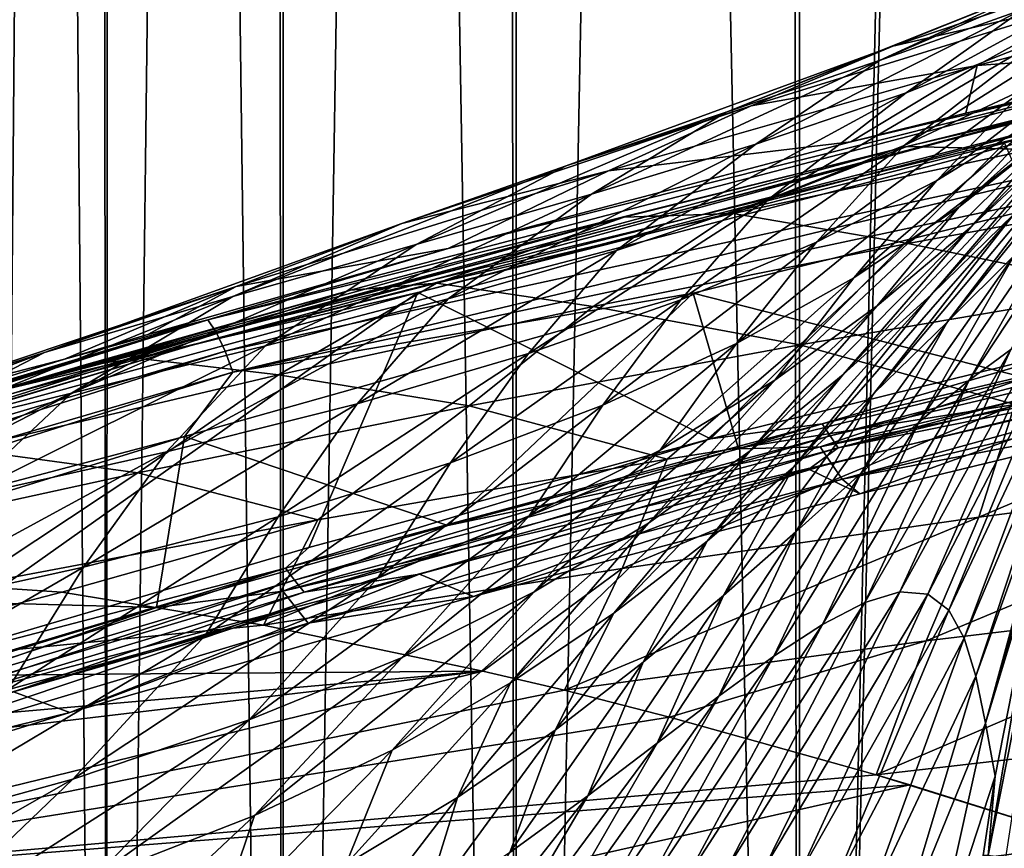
# Model space of a CAD drawing. Header units: metres. Extents: x -106 to 264, y -111 to 81.
# Tile 409 of 549: x 183.39 to 187.17, y 38.13 to 41.31. Entities that reach past the tile are written whole.
import ezdxf

# ---------------------------------------------------------------- set-up
doc = ezdxf.new("R2010")
doc.units = ezdxf.units.M
doc.layers.add('solid_20422013', color=7, linetype='CONTINUOUS')

msp = doc.modelspace()

# ---------------------------------------------------------------- linework, layer by layer
at = {"layer": 'solid_20422013'}
for points in [[(183.24614, 80.599998, -2.878128), (183.693512, 80.599998, -4.802981), (183.259567, 28.6, -2.955278)], [(183.266357, 80.599998, 2.992233), (183.259476, 28.6, 2.95477), (183.719681, 28.6, 4.890322)], [(183.693512, 80.599998, -4.802981), (183.719833, 28.6, -4.890793), (183.259567, 28.6, -2.955278)], [(183.728073, 80.599998, 4.917704), (183.266357, 80.599998, 2.992233), (183.719681, 28.6, 4.890322)], [(183.693512, 80.599998, -4.802981), (184.356003, 80.599998, -6.651483), (183.719833, 28.6, -4.890793)], [(183.728073, 80.599998, 4.917704), (183.719681, 28.6, 4.890322), (184.396591, 28.6, 6.74657)], [(184.356003, 80.599998, -6.651483), (184.396774, 28.6, -6.74699), (183.719833, 28.6, -4.890793)], [(184.403824, 80.599998, 6.762979), (183.728073, 80.599998, 4.917704), (184.396591, 28.6, 6.74657)], [(184.356003, 80.599998, -6.651483), (185.235855, 80.599998, -8.424852), (184.396774, 28.6, -6.74699)], [(184.403824, 80.599998, 6.762979), (184.396591, 28.6, 6.74657), (185.292847, 28.6, 8.523974)], [(185.235855, 80.599998, -8.424852), (185.293045, 28.6, -8.524329), (184.396774, 28.6, -6.74699)], [(185.296204, 80.599998, 8.528988), (184.403824, 80.599998, 6.762979), (185.292847, 28.6, 8.523974)], [(185.235855, 80.599998, -8.424852), (186.306625, 80.599998, -10.073905), (185.293045, 28.6, -8.524329)], [(185.296204, 80.599998, 8.528988), (185.292847, 28.6, 8.523974), (186.382919, 28.6, 10.176676)], [(186.306625, 80.599998, -10.073905), (186.383133, 28.6, -10.176958), (185.293045, 28.6, -8.524329)], [(186.374359, 80.599998, 10.165876), (185.296204, 80.599998, 8.528988), (186.382919, 28.6, 10.176676)], [(186.306625, 80.599998, -10.073905), (187.568237, 80.599998, -11.595023), (186.383133, 28.6, -10.176958)], [(187.637299, 80.599998, 11.668878), (186.374359, 80.599998, 10.165876), (186.382919, 28.6, 10.176676)], [(187.637299, 80.599998, 11.668878), (186.382919, 28.6, 10.176676), (187.667664, 28.6, 11.699088)], [(187.568237, 80.599998, -11.595023), (187.667862, 28.6, -11.699291), (186.383133, 28.6, -10.176958)], [(186.688385, 41.155586, 139.245453), (187.271988, 41.424587, 140.960541), (187.783783, 41.630581, 138.848557)], [(187.241928, 41.352764, 137.084747), (186.688385, 41.155586, 139.245453), (187.783783, 41.630581, 138.848557)], [(186.739822, 41.210068, 143.046082), (187.528854, 41.394653, 144.839432), (187.99292, 41.632519, 142.718491)], [(187.271988, 41.424587, 140.960541), (186.739822, 41.210068, 143.046082), (187.99292, 41.632519, 142.718491)], [(186.791107, 41.03064, 135.31311), (187.241928, 41.352764, 137.084747), (187.750977, 41.554558, 134.818985)], [(187.312164, 41.238285, 132.903168), (186.791107, 41.03064, 135.31311), (187.750977, 41.554558, 134.818985)], [(187.063477, 41.135704, 146.99942), (188.120346, 41.212143, 149.004395), (188.466904, 41.498646, 146.771194)], [(187.528854, 41.394653, 144.839432), (187.063477, 41.135704, 146.99942), (188.466904, 41.498646, 146.771194)], [(186.783783, 40.828011, 131.683701), (187.312164, 41.238285, 132.903168), (187.781952, 41.458618, 130.314117)], [(187.252502, 41.049316, 129.029984), (186.783783, 40.828011, 131.683701), (187.781952, 41.458618, 130.314117)], [(186.099533, 40.956818, 141.337173), (186.739822, 41.210068, 143.046082), (187.271988, 41.424587, 140.960541)], [(186.688385, 41.155586, 139.245453), (186.099533, 40.956818, 141.337173), (187.271988, 41.424587, 140.960541)], [(186.195374, 40.980953, 145.139389), (187.063477, 41.135704, 146.99942), (187.528854, 41.394653, 144.839432)], [(186.739822, 41.210068, 143.046082), (186.195374, 40.980953, 145.139389), (187.528854, 41.394653, 144.839432)], [(186.213257, 40.833218, 137.573944), (186.688385, 41.155586, 139.245453), (187.241928, 41.352764, 137.084747)], [(186.791107, 41.03064, 135.31311), (186.213257, 40.833218, 137.573944), (187.241928, 41.352764, 137.084747)], [(186.909042, 40.693764, 126.735641), (187.252502, 41.049316, 129.029984), (187.673492, 41.286369, 126.153374)], [(187.32135, 40.947609, 123.57515), (186.909042, 40.693764, 126.735641), (187.673492, 41.286369, 126.153374)], [(186.261154, 40.620663, 134.140839), (186.791107, 41.03064, 135.31311), (187.312164, 41.238285, 132.903168)], [(186.783783, 40.828011, 131.683701), (186.261154, 40.620663, 134.140839), (187.312164, 41.238285, 132.903168)], [(185.485001, 40.750137, 143.396164), (186.195374, 40.980953, 145.139389), (186.739822, 41.210068, 143.046082)], [(186.099533, 40.956818, 141.337173), (185.485001, 40.750137, 143.396164), (186.739822, 41.210068, 143.046082)], [(186.99292, 40.591377, 120.825279), (187.32135, 40.947609, 123.57515), (187.695435, 41.220757, 120.158455)], [(187.360611, 40.882057, 117.103645), (186.99292, 40.591377, 120.825279), (187.695435, 41.220757, 120.158455)], [(187.063477, 41.135704, 146.99942), (187.020157, 40.952919, 149.151855), (188.120346, 41.212143, 149.004395)], [(187.980347, 41.172939, 149.057983), (188.120346, 41.212143, 149.004395), (187.020157, 40.952919, 149.151855)], [(187.042068, 40.516846, 113.930031), (187.360611, 40.882057, 117.103645), (187.70842, 41.194675, 113.134346)], [(187.389252, 40.841068, 109.668839), (187.042068, 40.516846, 113.930031), (187.70842, 41.194675, 113.134346)], [(184.108337, 40.159592, 149.655197), (187.980347, 41.172939, 149.057983), (185.03186, 40.433193, 149.443085)], [(188.00528, 41.124481, 149.165329), (187.980347, 41.172939, 149.057983), (184.108337, 40.159592, 149.655197)], [(187.980347, 41.172939, 149.057983), (186.578583, 40.843082, 149.213669), (185.03186, 40.433193, 149.443085)], [(185.582123, 40.641365, 139.720016), (186.099533, 40.956818, 141.337173), (186.688385, 41.155586, 139.245453)], [(186.213257, 40.833218, 137.573944), (185.582123, 40.641365, 139.720016), (186.688385, 41.155586, 139.245453)], [(187.980347, 41.172939, 149.057983), (187.020157, 40.952919, 149.151855), (186.578583, 40.843082, 149.213669)], [(186.886673, 40.25486, 108.708748), (187.389252, 40.841068, 109.668839), (187.722137, 41.176861, 105.180153)], [(187.205536, 40.566235, 104.223946), (186.886673, 40.25486, 108.708748), (187.722137, 41.176861, 105.180153)], [(186.950211, 40.150932, 99.19619), (187.501221, 40.871571, 99.534386), (187.769791, 41.159782, 94.641869)], [(187.205902, 40.406422, 94.317833), (186.950211, 40.150932, 99.19619), (187.769791, 41.159782, 94.641869)], [(184.141159, 40.111855, 149.760757), (188.00528, 41.124481, 149.165329), (184.108337, 40.159592, 149.655197)], [(188.031586, 41.050781, 149.23851), (188.00528, 41.124481, 149.165329), (184.141159, 40.111855, 149.760757)], [(185.647369, 40.730667, 147.267624), (186.578583, 40.843082, 149.213669), (187.063477, 41.135704, 146.99942)], [(186.195374, 40.980953, 145.139389), (185.647369, 40.730667, 147.267624), (187.063477, 41.135704, 146.99942)], [(187.063477, 41.135704, 146.99942), (186.578583, 40.843082, 149.213669), (187.020157, 40.952919, 149.151855)], [(187.354095, 40.958012, 149.825455), (186.793671, 40.825146, 149.964157), (187.915848, 41.085651, 149.808731)], [(187.268127, 40.812531, 151.084366), (187.915848, 41.085651, 149.808731), (186.793671, 40.825146, 149.964157)], [(187.959152, 41.061066, 149.630173), (184.915924, 40.264427, 150.060089), (184.07457, 40.069412, 150.237518)], [(187.354095, 40.958012, 149.825455), (187.959152, 41.061066, 149.630173), (184.07457, 40.069412, 150.237518)], [(184.175079, 40.039234, 149.831848), (188.031586, 41.050781, 149.23851), (184.141159, 40.111855, 149.760757)], [(188.075409, 40.88422, 149.283096), (188.031586, 41.050781, 149.23851), (184.175079, 40.039234, 149.831848)], [(187.959152, 41.061066, 149.630173), (187.169479, 40.83699, 149.701202), (184.915924, 40.264427, 150.060089)], [(186.446503, 40.457119, 129.641357), (186.783783, 40.828011, 131.683701), (187.252502, 41.049316, 129.029984)], [(186.909042, 40.693764, 126.735641), (186.446503, 40.457119, 129.641357), (187.252502, 41.049316, 129.029984)], [(185.678421, 40.425472, 136.427765), (186.213257, 40.833218, 137.573944), (186.791107, 41.03064, 135.31311)], [(186.261154, 40.620663, 134.140839), (185.678421, 40.425472, 136.427765), (186.791107, 41.03064, 135.31311)], [(184.854416, 40.529186, 145.458038), (185.647369, 40.730667, 147.267624), (186.195374, 40.980953, 145.139389)], [(185.485001, 40.750137, 143.396164), (184.854416, 40.529186, 145.458038), (186.195374, 40.980953, 145.139389)], [(183.285461, 39.881516, 150.497925), (187.354095, 40.958012, 149.825455), (184.07457, 40.069412, 150.237518)], [(187.354095, 40.958012, 149.825455), (183.285461, 39.881516, 150.497925), (186.793671, 40.825146, 149.964157)], [(184.908798, 40.448582, 141.789291), (185.485001, 40.750137, 143.396164), (186.099533, 40.956818, 141.337173)], [(185.582123, 40.641365, 139.720016), (184.908798, 40.448582, 141.789291), (186.099533, 40.956818, 141.337173)], [(186.590652, 40.32061, 124.289169), (186.909042, 40.693764, 126.735641), (187.32135, 40.947609, 123.57515)], [(186.99292, 40.591377, 120.825279), (186.590652, 40.32061, 124.289169), (187.32135, 40.947609, 123.57515)], [(184.204819, 39.958046, 149.865524), (188.075409, 40.88422, 149.283096), (184.175079, 40.039234, 149.831848)], [(188.003876, 40.766953, 149.2742), (188.075409, 40.88422, 149.283096), (184.204819, 39.958046, 149.865524)], [(186.667282, 39.876564, 103.885025), (187.205536, 40.566235, 104.223946), (187.501221, 40.871571, 99.534386)], [(186.950211, 40.150932, 99.19619), (186.667282, 39.876564, 103.885025), (187.501221, 40.871571, 99.534386)], [(186.679459, 40.212357, 117.956383), (186.99292, 40.591377, 120.825279), (187.360611, 40.882057, 117.103645)], [(187.042068, 40.516846, 113.930031), (186.679459, 40.212357, 117.956383), (187.360611, 40.882057, 117.103645)], [(183.285461, 39.881516, 150.497925), (185.708435, 40.553719, 150.128799), (186.793671, 40.825146, 149.964157)], [(184.915924, 40.264427, 150.060089), (187.169479, 40.83699, 149.701202), (186.039642, 39.701756, 149.563736)], [(185.647369, 40.730667, 147.267624), (185.03186, 40.433193, 149.443085), (186.578583, 40.843082, 149.213669)], [(185.031921, 40.240067, 138.572144), (185.582123, 40.641365, 139.720016), (186.213257, 40.833218, 137.573944)], [(185.678421, 40.425472, 136.427765), (185.031921, 40.240067, 138.572144), (186.213257, 40.833218, 137.573944)], [(186.126877, 40.566971, 151.055145), (186.793671, 40.825146, 149.964157), (185.708435, 40.553719, 150.128799)], [(185.925797, 40.23616, 132.313416), (186.261154, 40.620663, 134.140839), (186.783783, 40.828011, 131.683701)], [(186.446503, 40.457119, 129.641357), (185.925797, 40.23616, 132.313416), (186.783783, 40.828011, 131.683701)], [(187.169479, 40.83699, 149.701202), (187.505966, 40.064072, 149.346786), (186.039642, 39.701756, 149.563736)], [(187.268127, 40.812531, 151.084366), (186.793671, 40.825146, 149.964157), (186.126877, 40.566971, 151.055145)], [(187.268127, 40.812531, 151.084366), (186.126877, 40.566971, 151.055145), (186.79715, 40.451786, 153.332214)], [(186.548615, 39.94854, 112.986984), (187.042068, 40.516846, 113.930031), (187.389252, 40.841068, 109.668839)], [(186.886673, 40.25486, 108.708748), (186.548615, 39.94854, 112.986984), (187.389252, 40.841068, 109.668839)], [(187.268127, 40.812531, 151.084366), (186.79715, 40.451786, 153.332214), (188.003738, 40.671215, 153.394897)], [(187.033386, 39.927052, 84.468277), (187.43248, 40.633614, 89.248489), (187.625076, 40.822601, 83.963097)], [(187.193192, 40.044613, 78.902344), (187.033386, 39.927052, 84.468277), (187.625076, 40.822601, 83.963097)], [(184.20459, 40.248306, 143.819946), (184.854416, 40.529186, 145.458038), (185.485001, 40.750137, 143.396164)], [(184.908798, 40.448582, 141.789291), (184.20459, 40.248306, 143.819946), (185.485001, 40.750137, 143.396164)], [(185.972366, 40.261574, 149.563751), (188.003876, 40.766953, 149.2742), (184.204819, 39.958046, 149.865524)], [(187.249176, 39.936325, 149.141327), (188.003876, 40.766953, 149.2742), (185.972366, 40.261574, 149.563751)], [(184.21817, 40.287033, 147.549866), (185.03186, 40.433193, 149.443085), (185.647369, 40.730667, 147.267624)], [(184.854416, 40.529186, 145.458038), (184.21817, 40.287033, 147.549866), (185.647369, 40.730667, 147.267624)], [(186.139053, 40.067738, 127.485321), (186.446503, 40.457119, 129.641357), (186.909042, 40.693764, 126.735641)], [(186.590652, 40.32061, 124.289169), (186.139053, 40.067738, 127.485321), (186.909042, 40.693764, 126.735641)], [(188.003738, 40.671215, 153.394897), (186.79715, 40.451786, 153.332214), (187.649506, 40.277122, 155.76825)], [(184.329956, 40.059212, 140.6082), (184.908798, 40.448582, 141.789291), (185.582123, 40.641365, 139.720016)], [(185.031921, 40.240067, 138.572144), (184.329956, 40.059212, 140.6082), (185.582123, 40.641365, 139.720016)], [(185.339935, 40.02951, 134.777725), (185.678421, 40.425472, 136.427765), (186.261154, 40.620663, 134.140839)], [(185.925797, 40.23616, 132.313416), (185.339935, 40.02951, 134.777725), (186.261154, 40.620663, 134.140839)], [(186.840027, 39.765457, 89.77951), (187.205902, 40.406422, 94.317833), (187.43248, 40.633614, 89.248489)], [(187.033386, 39.927052, 84.468277), (186.840027, 39.765457, 89.77951), (187.43248, 40.633614, 89.248489)], [(186.286438, 39.926922, 121.73172), (186.590652, 40.32061, 124.289169), (186.99292, 40.591377, 120.825279)], [(186.679459, 40.212357, 117.956383), (186.286438, 39.926922, 121.73172), (186.99292, 40.591377, 120.825279)], [(183.285461, 39.881516, 150.497925), (184.656189, 40.273167, 150.303864), (185.708435, 40.553719, 150.128799)], [(184.986847, 40.29948, 151.023499), (185.708435, 40.553719, 150.128799), (184.656189, 40.273167, 150.303864)], [(186.126877, 40.566971, 151.055145), (185.708435, 40.553719, 150.128799), (184.986847, 40.29948, 151.023499)], [(186.126877, 40.566971, 151.055145), (184.986847, 40.29948, 151.023499), (185.589371, 40.210499, 153.263153)], [(186.126877, 40.566971, 151.055145), (185.589371, 40.210499, 153.263153), (186.79715, 40.451786, 153.332214)], [(186.358734, 39.592674, 108.383339), (186.886673, 40.25486, 108.708748), (187.205536, 40.566235, 104.223946)], [(186.667282, 39.876564, 103.885025), (186.358734, 39.592674, 108.383339), (187.205536, 40.566235, 104.223946)], [(183.480927, 40.033905, 145.848877), (184.21817, 40.287033, 147.549866), (184.854416, 40.529186, 145.458038)], [(184.20459, 40.248306, 143.819946), (183.480927, 40.033905, 145.848877), (184.854416, 40.529186, 145.458038)], [(186.191437, 39.656086, 117.05294), (186.679459, 40.212357, 117.956383), (187.042068, 40.516846, 113.930031)], [(186.548615, 39.94854, 112.986984), (186.191437, 39.656086, 117.05294), (187.042068, 40.516846, 113.930031)], [(183.584488, 39.876835, 142.572037), (184.20459, 40.248306, 143.819946), (184.908798, 40.448582, 141.789291)], [(184.329956, 40.059212, 140.6082), (183.584488, 39.876835, 142.572037), (184.908798, 40.448582, 141.789291)], [(184.21817, 40.287033, 147.549866), (183.877762, 40.103004, 149.631866), (185.03186, 40.433193, 149.443085)], [(184.108337, 40.159592, 149.655197), (185.03186, 40.433193, 149.443085), (183.877762, 40.103004, 149.631866)], [(186.79715, 40.451786, 153.332214), (185.589371, 40.210499, 153.263153), (186.383102, 40.06348, 155.666611)], [(185.625381, 39.83107, 130.413757), (185.925797, 40.23616, 132.313416), (186.446503, 40.457119, 129.641357)], [(186.139053, 40.067738, 127.485321), (185.625381, 39.83107, 130.413757), (186.446503, 40.457119, 129.641357)], [(186.79715, 40.451786, 153.332214), (186.383102, 40.06348, 155.666611), (187.649506, 40.277122, 155.76825)], [(184.681931, 39.8358, 137.060181), (185.031921, 40.240067, 138.572144), (185.678421, 40.425472, 136.427765)], [(185.339935, 40.02951, 134.777725), (184.681931, 39.8358, 137.060181), (185.678421, 40.425472, 136.427765)], [(186.617371, 39.568432, 94.88076), (186.950211, 40.150932, 99.19619), (187.205902, 40.406422, 94.317833)], [(186.840027, 39.765457, 89.77951), (186.617371, 39.568432, 94.88076), (187.205902, 40.406422, 94.317833)], [(185.84642, 39.658871, 125.238876), (186.139053, 40.067738, 127.485321), (186.590652, 40.32061, 124.289169)], [(186.286438, 39.926922, 121.73172), (185.84642, 39.658871, 125.238876), (186.590652, 40.32061, 124.289169)], [(182.750122, 39.798092, 147.902557), (183.558121, 40.008064, 149.688126), (184.21817, 40.287033, 147.549866)], [(183.480927, 40.033905, 145.848877), (182.750122, 39.798092, 147.902557), (184.21817, 40.287033, 147.549866)], [(184.21817, 40.287033, 147.549866), (183.558121, 40.008064, 149.688126), (183.877762, 40.103004, 149.631866)], [(184.986847, 40.29948, 151.023499), (184.656189, 40.273167, 150.303864), (183.847855, 40.009991, 150.989334)], [(184.986847, 40.29948, 151.023499), (183.847855, 40.009991, 150.989334), (184.380325, 39.947166, 153.187683)], [(184.986847, 40.29948, 151.023499), (184.380325, 39.947166, 153.187683), (185.589371, 40.210499, 153.263153)], [(182.644318, 39.642612, 150.504669), (184.915924, 40.264427, 150.060089), (182.843887, 38.797749, 150.137711)], [(184.07457, 40.069412, 150.237518), (184.915924, 40.264427, 150.060089), (182.644318, 39.642612, 150.504669)], [(182.807449, 39.686855, 144.499802), (183.480927, 40.033905, 145.848877), (184.20459, 40.248306, 143.819946)], [(183.584488, 39.876835, 142.572037), (182.807449, 39.686855, 144.499802), (184.20459, 40.248306, 143.819946)], [(184.915924, 40.264427, 150.060089), (184.496841, 39.284512, 149.823059), (182.843887, 38.797749, 150.137711)], [(183.285461, 39.881516, 150.497925), (183.632935, 39.985031, 150.490494), (184.656189, 40.273167, 150.303864)], [(183.847855, 40.009991, 150.989334), (184.656189, 40.273167, 150.303864), (183.632935, 39.985031, 150.490494)], [(184.018707, 39.710808, 149.892502), (185.972366, 40.261574, 149.563751), (184.204819, 39.958046, 149.865524)], [(185.031036, 39.368652, 149.487106), (185.972366, 40.261574, 149.563751), (184.018707, 39.710808, 149.892502)], [(184.915924, 40.264427, 150.060089), (186.039642, 39.701756, 149.563736), (184.496841, 39.284512, 149.823059)], [(185.031036, 39.368652, 149.487106), (186.146759, 39.664085, 149.30513), (185.972366, 40.261574, 149.563751)], [(186.146759, 39.664085, 149.30513), (187.249176, 39.936325, 149.141327), (185.972366, 40.261574, 149.563751)], [(186.026169, 39.308624, 112.69014), (186.548615, 39.94854, 112.986984), (186.886673, 40.25486, 108.708748)], [(186.358734, 39.592674, 108.383339), (186.026169, 39.308624, 112.69014), (186.886673, 40.25486, 108.708748)], [(187.649506, 40.277122, 155.76825), (186.383102, 40.06348, 155.666611), (187.208176, 39.833981, 158.208801)], [(183.949585, 39.652557, 139.189468), (184.329956, 40.059212, 140.6082), (185.031921, 40.240067, 138.572144)], [(184.681931, 39.8358, 137.060181), (183.949585, 39.652557, 139.189468), (185.031921, 40.240067, 138.572144)], [(185.589371, 40.210499, 153.263153), (184.380325, 39.947166, 153.187683), (185.113007, 39.82827, 155.553986)], [(185.04126, 39.609673, 133.096985), (185.339935, 40.02951, 134.777725), (185.925797, 40.23616, 132.313416)], [(185.625381, 39.83107, 130.413757), (185.04126, 39.609673, 133.096985), (185.925797, 40.23616, 132.313416)], [(185.589371, 40.210499, 153.263153), (185.113007, 39.82827, 155.553986), (186.383102, 40.06348, 155.666611)], [(185.801392, 39.378242, 120.886963), (186.286438, 39.926922, 121.73172), (186.679459, 40.212357, 117.956383)], [(186.191437, 39.656086, 117.05294), (185.801392, 39.378242, 120.886963), (186.679459, 40.212357, 117.956383)], [(186.468185, 39.759087, 149.626892), (188.374191, 40.210056, 149.359665), (186.4991, 39.713062, 149.754684)], [(187.505966, 40.064072, 149.346786), (188.374191, 40.210056, 149.359665), (186.468185, 39.759087, 149.626892)], [(188.374191, 40.210056, 149.359665), (188.400757, 40.163723, 149.488312), (186.4991, 39.713062, 149.754684)], [(180.328186, 38.964504, 150.442535), (184.108337, 40.159592, 149.655197), (180.363617, 38.989868, 150.34877)], [(184.141159, 40.111855, 149.760757), (184.108337, 40.159592, 149.655197), (180.328186, 38.964504, 150.442535)], [(184.108337, 40.159592, 149.655197), (181.341019, 39.313156, 150.129196), (180.363617, 38.989868, 150.34877)], [(184.108337, 40.159592, 149.655197), (181.974579, 39.51767, 149.994354), (181.341019, 39.313156, 150.129196)], [(184.108337, 40.159592, 149.655197), (183.558121, 40.008064, 149.688126), (181.974579, 39.51767, 149.994354)], [(184.108337, 40.159592, 149.655197), (183.877762, 40.103004, 149.631866), (183.558121, 40.008064, 149.688126)], [(186.367371, 39.344143, 99.797653), (186.667282, 39.876564, 103.885025), (186.950211, 40.150932, 99.19619)], [(186.617371, 39.568432, 94.88076), (186.367371, 39.344143, 99.797653), (186.950211, 40.150932, 99.19619)], [(186.4991, 39.713062, 149.754684), (188.400757, 40.163723, 149.488312), (186.530579, 39.667183, 149.88237)], [(188.400757, 40.163723, 149.488312), (188.42778, 40.117493, 149.616913), (186.530579, 39.667183, 149.88237)], [(180.368484, 38.917606, 150.545853), (184.141159, 40.111855, 149.760757), (180.328186, 38.964504, 150.442535)], [(184.175079, 40.039234, 149.831848), (184.141159, 40.111855, 149.760757), (180.368484, 38.917606, 150.545853)], [(186.461426, 39.671291, 149.435425), (188.369797, 40.121609, 149.168472), (187.249176, 39.936325, 149.141327)], [(188.405746, 40.058952, 149.342453), (188.369797, 40.121609, 149.168472), (186.461426, 39.671291, 149.435425)], [(186.530579, 39.667183, 149.88237), (188.42778, 40.117493, 149.616913), (187.840149, 39.932869, 149.825439)], [(187.315109, 40.109512, 73.036484), (186.874359, 39.104702, 66.920921), (186.767151, 39.114239, 73.139076)], [(187.315109, 40.109512, 73.036484), (186.767151, 39.114239, 73.139076), (187.193192, 40.044613, 78.902344)], [(187.394928, 40.113255, 66.826065), (186.954865, 39.043644, 60.33374), (186.874359, 39.104702, 66.920921)], [(187.394928, 40.113255, 66.826065), (186.874359, 39.104702, 66.920921), (187.315109, 40.109512, 73.036484)], [(187.432922, 40.053463, 60.25856), (186.954865, 39.043644, 60.33374), (187.394928, 40.113255, 66.826065)], [(184.07457, 40.069412, 150.237518), (182.644318, 39.642612, 150.504669), (180.318466, 38.941273, 151.042831)], [(183.285461, 39.881516, 150.497925), (184.07457, 40.069412, 150.237518), (180.318466, 38.941273, 151.042831)], [(183.154343, 39.474144, 141.202301), (183.584488, 39.876835, 142.572037), (184.329956, 40.059212, 140.6082)], [(183.949585, 39.652557, 139.189468), (183.154343, 39.474144, 141.202301), (184.329956, 40.059212, 140.6082)], [(186.383102, 40.06348, 155.666611), (185.113007, 39.82827, 155.553986), (185.87294, 39.62328, 158.062912)], [(185.342957, 39.406551, 128.461334), (185.625381, 39.83107, 130.413757), (186.139053, 40.067738, 127.485321)], [(185.84642, 39.658871, 125.238876), (185.342957, 39.406551, 128.461334), (186.139053, 40.067738, 127.485321)], [(186.383102, 40.06348, 155.666611), (185.87294, 39.62328, 158.062912), (187.208176, 39.833981, 158.208801)], [(186.039642, 39.701756, 149.563736), (187.505966, 40.064072, 149.346786), (186.468185, 39.759087, 149.626892)], [(186.503265, 39.609055, 149.608246), (188.405746, 40.058952, 149.342453), (186.461426, 39.671291, 149.435425)], [(186.503265, 39.609055, 149.608246), (186.545715, 39.54697, 149.780975), (188.405746, 40.058952, 149.342453)], [(188.405746, 40.058952, 149.342453), (186.545715, 39.54697, 149.780975), (188.4422, 39.996407, 149.516388)], [(187.432922, 40.053463, 60.25856), (187.014481, 38.936615, 53.418709), (186.954865, 39.043644, 60.33374)], [(187.436035, 39.936825, 53.368885), (187.014481, 38.936615, 53.418709), (187.432922, 40.053463, 60.25856)], [(180.408859, 38.845997, 150.614578), (184.175079, 40.039234, 149.831848), (180.368484, 38.917606, 150.545853)], [(184.204819, 39.958046, 149.865524), (184.175079, 40.039234, 149.831848), (180.408859, 38.845997, 150.614578)], [(182.010971, 39.483036, 146.424713), (182.750122, 39.798092, 147.902557), (183.480927, 40.033905, 145.848877)], [(182.807449, 39.686855, 144.499802), (182.010971, 39.483036, 146.424713), (183.480927, 40.033905, 145.848877)], [(184.378891, 39.402706, 135.560562), (184.681931, 39.8358, 137.060181), (185.339935, 40.02951, 134.777725)], [(185.04126, 39.609673, 133.096985), (184.378891, 39.402706, 135.560562), (185.339935, 40.02951, 134.777725)], [(187.193192, 40.044613, 78.902344), (186.767151, 39.114239, 73.139076), (186.631805, 39.07378, 79.002907)], [(187.193192, 40.044613, 78.902344), (186.631805, 39.07378, 79.002907), (187.033386, 39.927052, 84.468277)], [(187.07019, 39.401619, 160.747498), (188.537277, 40.023567, 158.338318), (187.208176, 39.833981, 158.208801)], [(187.07019, 39.401619, 160.747498), (188.432724, 39.579601, 160.911026), (188.537277, 40.023567, 158.338318)], [(182.750122, 39.798092, 147.902557), (181.974579, 39.51767, 149.994354), (183.558121, 40.008064, 149.688126)], [(183.285461, 39.881516, 150.497925), (182.638458, 39.691875, 150.686539), (183.632935, 39.985031, 150.490494)], [(182.709717, 39.698437, 150.95256), (183.632935, 39.985031, 150.490494), (182.638458, 39.691875, 150.686539)], [(183.847855, 40.009991, 150.989334), (183.632935, 39.985031, 150.490494), (182.709717, 39.698437, 150.95256)], [(183.847855, 40.009991, 150.989334), (182.709717, 39.698437, 150.95256), (183.169907, 39.661617, 153.105804)], [(183.847855, 40.009991, 150.989334), (183.169907, 39.661617, 153.105804), (184.380325, 39.947166, 153.187683)], [(188.4422, 39.996407, 149.516388), (186.545715, 39.54697, 149.780975), (188.015747, 39.830345, 149.750366)], [(180.443283, 38.765804, 150.646103), (184.204819, 39.958046, 149.865524), (180.408859, 38.845997, 150.614578)], [(184.018707, 39.710808, 149.892502), (184.204819, 39.958046, 149.865524), (180.443283, 38.765804, 150.646103)], [(184.380325, 39.947166, 153.187683), (183.169907, 39.661617, 153.105804), (183.839218, 39.571205, 155.430389)], [(184.380325, 39.947166, 153.187683), (183.839218, 39.571205, 155.430389), (185.113007, 39.82827, 155.553986)], [(185.668182, 39.032257, 116.800079), (186.191437, 39.656086, 117.05294), (186.548615, 39.94854, 112.986984)], [(186.026169, 39.308624, 112.69014), (185.668182, 39.032257, 116.800079), (186.548615, 39.94854, 112.986984)], [(185.361618, 39.113953, 124.466293), (185.84642, 39.658871, 125.238876), (186.286438, 39.926922, 121.73172)], [(185.801392, 39.378242, 120.886963), (185.361618, 39.113953, 124.466293), (186.286438, 39.926922, 121.73172)], [(186.461426, 39.671291, 149.435425), (187.249176, 39.936325, 149.141327), (186.146759, 39.664085, 149.30513)], [(186.612656, 39.490929, 149.949387), (186.417831, 39.584824, 150.030746), (187.840149, 39.932869, 149.825439)], [(186.530579, 39.667183, 149.88237), (187.840149, 39.932869, 149.825439), (186.417831, 39.584824, 150.030746)], [(187.033386, 39.927052, 84.468277), (186.631805, 39.07378, 79.002907), (186.469742, 38.989361, 84.562836)], [(187.033386, 39.927052, 84.468277), (186.469742, 38.989361, 84.562836), (186.840027, 39.765457, 89.77951)], [(188.015747, 39.830345, 149.750366), (186.612656, 39.490929, 149.949387), (187.840149, 39.932869, 149.825439)], [(187.436035, 39.936825, 53.368885), (187.059402, 38.789833, 46.219666), (187.014481, 38.936615, 53.418709)], [(187.411804, 39.770805, 46.193764), (187.059402, 38.789833, 46.219666), (187.436035, 39.936825, 53.368885)], [(182.310104, 39.294365, 143.136749), (182.807449, 39.686855, 144.499802), (183.584488, 39.876835, 142.572037)], [(183.154343, 39.474144, 141.202301), (182.310104, 39.294365, 143.136749), (183.584488, 39.876835, 142.572037)], [(186.08905, 39.100174, 104.531548), (186.358734, 39.592674, 108.383339), (186.667282, 39.876564, 103.885025)], [(186.367371, 39.344143, 99.797653), (186.08905, 39.100174, 104.531548), (186.667282, 39.876564, 103.885025)], [(183.630661, 39.209301, 137.830109), (183.949585, 39.652557, 139.189468), (184.681931, 39.8358, 137.060181)], [(184.378891, 39.402706, 135.560562), (183.630661, 39.209301, 137.830109), (184.681931, 39.8358, 137.060181)], [(185.113007, 39.82827, 155.553986), (183.839218, 39.571205, 155.430389), (184.531647, 39.391098, 157.900757)], [(185.113007, 39.82827, 155.553986), (184.531647, 39.391098, 157.900757), (185.87294, 39.62328, 158.062912)], [(184.763153, 39.168999, 131.401718), (185.04126, 39.609673, 133.096985), (185.625381, 39.83107, 130.413757)], [(185.342957, 39.406551, 128.461334), (184.763153, 39.168999, 131.401718), (185.625381, 39.83107, 130.413757)], [(185.699722, 39.203846, 160.562729), (187.208176, 39.833981, 158.208801), (185.87294, 39.62328, 158.062912)], [(185.699722, 39.203846, 160.562729), (187.07019, 39.401619, 160.747498), (187.208176, 39.833981, 158.208801)], [(186.545715, 39.54697, 149.780975), (186.612656, 39.490929, 149.949387), (188.015747, 39.830345, 149.750366)], [(184.406418, 39.204536, 149.969147), (186.468185, 39.759087, 149.626892), (184.442047, 39.158901, 150.09584)], [(186.039642, 39.701756, 149.563736), (186.468185, 39.759087, 149.626892), (184.406418, 39.204536, 149.969147)], [(186.468185, 39.759087, 149.626892), (186.4991, 39.713062, 149.754684), (184.442047, 39.158901, 150.09584)], [(186.840027, 39.765457, 89.77951), (186.469742, 38.989361, 84.562836), (186.282394, 38.867088, 89.869858)], [(186.840027, 39.765457, 89.77951), (186.282394, 38.867088, 89.869858), (186.617371, 39.568432, 94.88076)], [(187.411804, 39.770805, 46.193764), (187.096405, 38.610409, 38.747887), (187.059402, 38.789833, 46.219666)], [(187.36824, 39.563606, 38.741444), (187.096405, 38.610409, 38.747887), (187.411804, 39.770805, 46.193764)], [(184.442047, 39.158901, 150.09584), (186.4991, 39.713062, 149.754684), (184.478363, 39.113461, 150.222412)], [(186.4991, 39.713062, 149.754684), (186.530579, 39.667183, 149.88237), (184.478363, 39.113461, 150.222412)], [(182.061462, 39.105362, 150.276657), (184.018707, 39.710808, 149.892502), (180.443283, 38.765804, 150.646103)], [(183.911926, 39.053619, 149.686813), (184.018707, 39.710808, 149.892502), (182.061462, 39.105362, 150.276657)], [(183.911926, 39.053619, 149.686813), (185.031036, 39.368652, 149.487106), (184.018707, 39.710808, 149.892502)], [(184.496841, 39.284512, 149.823059), (186.039642, 39.701756, 149.563736), (184.406418, 39.204536, 149.969147)], [(183.169907, 39.661617, 153.105804), (182.561768, 39.292011, 155.295883), (183.839218, 39.571205, 155.430389)], [(182.797989, 39.026527, 139.93692), (183.154343, 39.474144, 141.202301), (183.949585, 39.652557, 139.189468)], [(183.630661, 39.209301, 137.830109), (182.797989, 39.026527, 139.93692), (183.949585, 39.652557, 139.189468)], [(184.397064, 39.117245, 149.777542), (186.461426, 39.671291, 149.435425), (185.031036, 39.368652, 149.487106)], [(186.503265, 39.609055, 149.608246), (186.461426, 39.671291, 149.435425), (184.397064, 39.117245, 149.777542)], [(184.478363, 39.113461, 150.222412), (186.530579, 39.667183, 149.88237), (184.921234, 39.182423, 150.275436)], [(184.855316, 38.86216, 127.768219), (185.342957, 39.406551, 128.461334), (185.84642, 39.658871, 125.238876)], [(185.361618, 39.113953, 124.466293), (184.855316, 38.86216, 127.768219), (185.84642, 39.658871, 125.238876)], [(186.530579, 39.667183, 149.88237), (186.417831, 39.584824, 150.030746), (184.921234, 39.182423, 150.275436)], [(186.461426, 39.671291, 149.435425), (186.146759, 39.664085, 149.30513), (185.031036, 39.368652, 149.487106)], [(185.270706, 38.764923, 120.689392), (185.801392, 39.378242, 120.886963), (186.191437, 39.656086, 117.05294)], [(185.668182, 39.032257, 116.800079), (185.270706, 38.764923, 120.689392), (186.191437, 39.656086, 117.05294)], [(184.098175, 38.946022, 134.084244), (184.378891, 39.402706, 135.560562), (185.04126, 39.609673, 133.096985)], [(184.763153, 39.168999, 131.401718), (184.098175, 38.946022, 134.084244), (185.04126, 39.609673, 133.096985)], [(185.87294, 39.62328, 158.062912), (184.531647, 39.391098, 157.900757), (184.32193, 38.985825, 160.357697)], [(185.699722, 39.203846, 160.562729), (185.87294, 39.62328, 158.062912), (184.32193, 38.985825, 160.357697)], [(184.445282, 39.055531, 149.948883), (186.503265, 39.609055, 149.608246), (184.397064, 39.117245, 149.777542)], [(184.445282, 39.055531, 149.948883), (184.494217, 38.994022, 150.120102), (186.503265, 39.609055, 149.608246)], [(186.503265, 39.609055, 149.608246), (184.494217, 38.994022, 150.120102), (186.545715, 39.54697, 149.780975)], [(187.105606, 38.101616, 30.809227), (187.313553, 39.323357, 30.999418), (187.409348, 39.635288, 30.809227)], [(187.105606, 38.101616, 30.809227), (187.409348, 39.635288, 30.809227), (187.173203, 38.093044, 30.59314)], [(183.839218, 39.571205, 155.430389), (182.561768, 39.292011, 155.295883), (183.184418, 39.13707, 157.722366)], [(183.839218, 39.571205, 155.430389), (183.184418, 39.13707, 157.722366), (184.531647, 39.391098, 157.900757)], [(185.128586, 39.096367, 150.187897), (184.921234, 39.182423, 150.275436), (186.417831, 39.584824, 150.030746)], [(186.612656, 39.490929, 149.949387), (185.128586, 39.096367, 150.187897), (186.417831, 39.584824, 150.030746)], [(185.78125, 38.844093, 109.082207), (186.026169, 39.308624, 112.69014), (186.358734, 39.592674, 108.383339)], [(186.08905, 39.100174, 104.531548), (185.78125, 38.844093, 109.082207), (186.358734, 39.592674, 108.383339)], [(186.617371, 39.568432, 94.88076), (186.282394, 38.867088, 89.869858), (186.071136, 38.713058, 94.97422)], [(186.617371, 39.568432, 94.88076), (186.071136, 38.713058, 94.97422), (186.367371, 39.344143, 99.797653)], [(186.868256, 38.925678, 163.339722), (188.432724, 39.579601, 160.911026), (187.07019, 39.401619, 160.747498)], [(186.868256, 38.925678, 163.339722), (188.268158, 39.093887, 163.538605), (188.432724, 39.579601, 160.911026)], [(187.313553, 39.323357, 30.999418), (187.096405, 38.610409, 38.747887), (187.36824, 39.563606, 38.741444)], [(186.545715, 39.54697, 149.780975), (184.494217, 38.994022, 150.120102), (185.128586, 39.096367, 150.187897)], [(186.545715, 39.54697, 149.780975), (185.128586, 39.096367, 150.187897), (186.612656, 39.490929, 149.949387)], [(184.531647, 39.391098, 157.900757), (183.184418, 39.13707, 157.722366), (183.547714, 39.112492, 158.461609)], [(183.339401, 38.737457, 136.534256), (183.630661, 39.209301, 137.830109), (184.378891, 39.402706, 135.560562)], [(184.098175, 38.946022, 134.084244), (183.339401, 38.737457, 136.534256), (184.378891, 39.402706, 135.560562)], [(184.531647, 39.391098, 157.900757), (183.547714, 39.112492, 158.461609), (184.32193, 38.985825, 160.357697)], [(184.267853, 38.622269, 130.782303), (184.763153, 39.168999, 131.401718), (185.342957, 39.406551, 128.461334)], [(184.855316, 38.86216, 127.768219), (184.267853, 38.622269, 130.782303), (185.342957, 39.406551, 128.461334)], [(184.816299, 38.506237, 124.329361), (185.361618, 39.113953, 124.466293), (185.801392, 39.378242, 120.886963)], [(185.270706, 38.764923, 120.689392), (184.816299, 38.506237, 124.329361), (185.801392, 39.378242, 120.886963)], [(185.699722, 39.203846, 160.562729), (185.478119, 38.735996, 163.150009), (187.07019, 39.401619, 160.747498)], [(186.868256, 38.925678, 163.339722), (187.07019, 39.401619, 160.747498), (185.478119, 38.735996, 163.150009)], [(184.397064, 39.117245, 149.777542), (185.031036, 39.368652, 149.487106), (183.911926, 39.053619, 149.686813)], [(186.367371, 39.344143, 99.797653), (186.071136, 38.713058, 94.97422), (185.834671, 38.532791, 99.903732)], [(186.367371, 39.344143, 99.797653), (185.834671, 38.532791, 99.903732), (186.08905, 39.100174, 104.531548)], [(185.44281, 38.583443, 113.449364), (185.668182, 39.032257, 116.800079), (186.026169, 39.308624, 112.69014)], [(185.78125, 38.844093, 109.082207), (185.44281, 38.583443, 113.449364), (186.026169, 39.308624, 112.69014)], [(187.313553, 39.323357, 30.999418), (187.132568, 38.405846, 30.990236), (187.096405, 38.610409, 38.747887)], [(187.105606, 38.101616, 30.809227), (187.132568, 38.405846, 30.990236), (187.313553, 39.323357, 30.999418)], [(182.843887, 38.797749, 150.137711), (184.496841, 39.284512, 149.823059), (184.406418, 39.204536, 149.969147)], [(182.21759, 38.549625, 150.399124), (184.406418, 39.204536, 149.969147), (182.258224, 38.504467, 150.524475)], [(182.843887, 38.797749, 150.137711), (184.406418, 39.204536, 149.969147), (182.21759, 38.549625, 150.399124)], [(184.406418, 39.204536, 149.969147), (184.442047, 39.158901, 150.09584), (182.258224, 38.504467, 150.524475)], [(182.479507, 38.542873, 138.777954), (182.797989, 39.026527, 139.93692), (183.630661, 39.209301, 137.830109)], [(183.339401, 38.737457, 136.534256), (182.479507, 38.542873, 138.777954), (183.630661, 39.209301, 137.830109)], [(185.699722, 39.203846, 160.562729), (184.32193, 38.985825, 160.357697), (185.165115, 38.810192, 162.396759)], [(185.699722, 39.203846, 160.562729), (185.165115, 38.810192, 162.396759), (185.478119, 38.735996, 163.150009)], [(182.258224, 38.504467, 150.524475), (184.442047, 39.158901, 150.09584), (182.299652, 38.45956, 150.649658)], [(184.442047, 39.158901, 150.09584), (184.478363, 39.113461, 150.222412), (182.299652, 38.45956, 150.649658)], [(183.578415, 38.650944, 150.470673), (183.362045, 38.730141, 150.564789), (184.921234, 39.182423, 150.275436)], [(184.478363, 39.113461, 150.222412), (184.921234, 39.182423, 150.275436), (183.362045, 38.730141, 150.564789)], [(185.128586, 39.096367, 150.187897), (183.578415, 38.650944, 150.470673), (184.921234, 39.182423, 150.275436)], [(183.58992, 38.394779, 133.527222), (184.098175, 38.946022, 134.084244), (184.763153, 39.168999, 131.401718)], [(184.267853, 38.622269, 130.782303), (183.58992, 38.394779, 133.527222), (184.763153, 39.168999, 131.401718)], [(182.203064, 38.462349, 150.207794), (184.397064, 39.117245, 149.777542), (183.911926, 39.053619, 149.686813)], [(184.445282, 39.055531, 149.948883), (184.397064, 39.117245, 149.777542), (182.203064, 38.462349, 150.207794)], [(183.184418, 39.13707, 157.722366), (182.290726, 38.786179, 158.895248), (183.547714, 39.112492, 158.461609)], [(184.32193, 38.985825, 160.357697), (183.547714, 39.112492, 158.461609), (182.290726, 38.786179, 158.895248)], [(182.299652, 38.45956, 150.649658), (184.478363, 39.113461, 150.222412), (183.362045, 38.730141, 150.564789)], [(184.287476, 38.255825, 127.691299), (184.855316, 38.86216, 127.768219), (185.361618, 39.113953, 124.466293)], [(184.816299, 38.506237, 124.329361), (184.287476, 38.255825, 127.691299), (185.361618, 39.113953, 124.466293)], [(186.767151, 39.114239, 73.139076), (186.246445, 38.054749, 72.723152), (186.100281, 38.044888, 78.532784)], [(186.631805, 39.07378, 79.002907), (186.767151, 39.114239, 73.139076), (186.100281, 38.044888, 78.532784)], [(186.767151, 39.114239, 73.139076), (186.874359, 39.104702, 66.920921), (186.246445, 38.054749, 72.723152)], [(181.693909, 38.380665, 150.137314), (183.911926, 39.053619, 149.686813), (182.061462, 39.105362, 150.276657)], [(184.494217, 38.994022, 150.120102), (183.578415, 38.650944, 150.470673), (185.128586, 39.096367, 150.187897)], [(186.08905, 39.100174, 104.531548), (185.834671, 38.532791, 99.903732), (185.56871, 38.331142, 104.6604)], [(186.08905, 39.100174, 104.531548), (185.56871, 38.331142, 104.6604), (185.78125, 38.844093, 109.082207)], [(186.631805, 39.07378, 79.002907), (186.100281, 38.044888, 78.532784), (185.940765, 38.003017, 84.038231)], [(186.469742, 38.989361, 84.562836), (186.631805, 39.07378, 79.002907), (185.940765, 38.003017, 84.038231)], [(186.874359, 39.104702, 66.920921), (186.381165, 38.029926, 66.556061), (186.246445, 38.054749, 72.723152)], [(186.874359, 39.104702, 66.920921), (186.954865, 39.043644, 60.33374), (186.381165, 38.029926, 66.556061)], [(186.868256, 38.925678, 163.339722), (186.675385, 38.411766, 166.021179), (188.268158, 39.093887, 163.538605)], [(188.086929, 38.574245, 166.214951), (188.268158, 39.093887, 163.538605), (186.675385, 38.411766, 166.021179)], [(182.203064, 38.462349, 150.207794), (183.911926, 39.053619, 149.686813), (181.693909, 38.380665, 150.137314)], [(182.258041, 38.401283, 150.377319), (184.445282, 39.055531, 149.948883), (182.203064, 38.462349, 150.207794)], [(182.258041, 38.401283, 150.377319), (182.313873, 38.340485, 150.546661), (184.445282, 39.055531, 149.948883)], [(184.445282, 39.055531, 149.948883), (182.313873, 38.340485, 150.546661), (184.494217, 38.994022, 150.120102)], [(185.067917, 38.323917, 117.623337), (185.270706, 38.764923, 120.689392), (185.668182, 39.032257, 116.800079)], [(185.44281, 38.583443, 113.449364), (185.067917, 38.323917, 117.623337), (185.668182, 39.032257, 116.800079)], [(186.954865, 39.043644, 60.33374), (186.507355, 37.970589, 60.020836), (186.381165, 38.029926, 66.556061)], [(186.954865, 39.043644, 60.33374), (187.014481, 38.936615, 53.418709), (186.507355, 37.970589, 60.020836)], [(184.494217, 38.994022, 150.120102), (182.313873, 38.340485, 150.546661), (183.578415, 38.650944, 150.470673)], [(185.165115, 38.810192, 162.396759), (184.32193, 38.985825, 160.357697), (182.290726, 38.786179, 158.895248)], [(186.469742, 38.989361, 84.562836), (185.940765, 38.003017, 84.038231), (185.766006, 37.931877, 89.293762)], [(186.282394, 38.867088, 89.869858), (186.469742, 38.989361, 84.562836), (185.766006, 37.931877, 89.293762)], [(182.812912, 38.180344, 136.025848), (183.339401, 38.737457, 136.534256), (184.098175, 38.946022, 134.084244)], [(183.58992, 38.394779, 133.527222), (182.812912, 38.180344, 136.025848), (184.098175, 38.946022, 134.084244)], [(186.868256, 38.925678, 163.339722), (185.478119, 38.735996, 163.150009), (185.882339, 38.63348, 164.120911)], [(186.868256, 38.925678, 163.339722), (185.882339, 38.63348, 164.120911), (186.675385, 38.411766, 166.021179)], [(187.014481, 38.936615, 53.418709), (186.629318, 37.880745, 53.164337), (186.507355, 37.970589, 60.020836)], [(187.014481, 38.936615, 53.418709), (187.059402, 38.789833, 46.219666), (186.629318, 37.880745, 53.164337)], [(183.668762, 38.013733, 130.757629), (184.267853, 38.622269, 130.782303), (184.855316, 38.86216, 127.768219)], [(184.287476, 38.255825, 127.691299), (183.668762, 38.013733, 130.757629), (184.855316, 38.86216, 127.768219)], [(185.78125, 38.844093, 109.082207), (185.56871, 38.331142, 104.6604), (185.268814, 38.112942, 109.244797)], [(185.78125, 38.844093, 109.082207), (185.268814, 38.112942, 109.244797), (185.44281, 38.583443, 113.449364)], [(186.282394, 38.867088, 89.869858), (185.766006, 37.931877, 89.293762), (185.574066, 37.834198, 94.353264)], [(186.071136, 38.713058, 94.97422), (186.282394, 38.867088, 89.869858), (185.574066, 37.834198, 94.353264)], [(185.165115, 38.810192, 162.396759), (181.032364, 38.448006, 159.333435), (180.205383, 38.220261, 159.622284)], [(181.760635, 37.977787, 163.616852), (185.165115, 38.810192, 162.396759), (180.205383, 38.220261, 159.622284)], [(185.165115, 38.810192, 162.396759), (182.290726, 38.786179, 158.895248), (181.032364, 38.448006, 159.333435)], [(185.478119, 38.735996, 163.150009), (185.165115, 38.810192, 162.396759), (181.760635, 37.977787, 163.616852)], [(187.059402, 38.789833, 46.219666), (186.751434, 37.764748, 46.034779), (186.629318, 37.880745, 53.164337)], [(187.059402, 38.789833, 46.219666), (187.096405, 38.610409, 38.747887), (186.751434, 37.764748, 46.034779)], [(185.882339, 38.63348, 164.120911), (185.478119, 38.735996, 163.150009), (181.760635, 37.977787, 163.616852)], [(183.578415, 38.650944, 150.470673), (181.949829, 38.145531, 150.805542), (183.362045, 38.730141, 150.564789)], [(184.63942, 38.066643, 121.571335), (184.816299, 38.506237, 124.329361), (185.270706, 38.764923, 120.689392)], [(185.067917, 38.323917, 117.623337), (184.63942, 38.066643, 121.571335), (185.270706, 38.764923, 120.689392)], [(186.071136, 38.713058, 94.97422), (185.574066, 37.834198, 94.353264), (185.360733, 37.712158, 99.250496)], [(185.834671, 38.532791, 99.903732), (186.071136, 38.713058, 94.97422), (185.360733, 37.712158, 99.250496)], [(185.882339, 38.63348, 164.120911), (181.760635, 37.977787, 163.616852), (186.675385, 38.411766, 166.021179)], [(182.313873, 38.340485, 150.546661), (181.949829, 38.145531, 150.805542), (183.578415, 38.650944, 150.470673)], [(182.950424, 37.781296, 133.543533), (183.58992, 38.394779, 133.527222), (184.267853, 38.622269, 130.782303)], [(183.668762, 38.013733, 130.757629), (182.950424, 37.781296, 133.543533), (184.267853, 38.622269, 130.782303)], [(185.44281, 38.583443, 113.449364), (185.268814, 38.112942, 109.244797), (184.930481, 37.883015, 113.657433)], [(185.44281, 38.583443, 113.449364), (184.930481, 37.883015, 113.657433), (185.067917, 38.323917, 117.623337)], [(187.096405, 38.610409, 38.747887), (186.878693, 37.627983, 38.644104), (186.751434, 37.764748, 46.034779)], [(187.096405, 38.610409, 38.747887), (187.132568, 38.405846, 30.990236), (186.878693, 37.627983, 38.644104)], [(188.086929, 38.574245, 166.214951), (186.675385, 38.411766, 166.021179), (187.517456, 38.148903, 168.033035)], [(184.138474, 37.812061, 125.257072), (184.287476, 38.255825, 127.691299), (184.816299, 38.506237, 124.329361)], [(184.63942, 38.066643, 121.571335), (184.138474, 37.812061, 125.257072), (184.816299, 38.506237, 124.329361)], [(185.834671, 38.532791, 99.903732), (185.360733, 37.712158, 99.250496), (185.118317, 37.567131, 103.989243)], [(185.56871, 38.331142, 104.6604), (185.834671, 38.532791, 99.903732), (185.118317, 37.567131, 103.989243)], [(186.675385, 38.411766, 166.021179), (181.760635, 37.977787, 163.616852), (186.805878, 38.37281, 166.333374)], [(182.12381, 37.560085, 136.070221), (182.812912, 38.180344, 136.025848), (183.58992, 38.394779, 133.527222)], [(182.950424, 37.781296, 133.543533), (182.12381, 37.560085, 136.070221), (183.58992, 38.394779, 133.527222)], [(186.675385, 38.411766, 166.021179), (186.805878, 38.37281, 166.333374), (187.517456, 38.148903, 168.033035)], [(187.132568, 38.405846, 30.990236), (187.087219, 38.102119, 30.986822), (186.878693, 37.627983, 38.644104)], [(187.105606, 38.101616, 30.809227), (187.087219, 38.102119, 30.986822), (187.132568, 38.405846, 30.990236)], [(186.805878, 38.37281, 166.333374), (181.760635, 37.977787, 163.616852), (183.388794, 37.60696, 167.547226)], [(187.517456, 38.148903, 168.033035), (186.805878, 38.37281, 166.333374), (183.388794, 37.60696, 167.547226)], [(185.067917, 38.323917, 117.623337), (184.930481, 37.883015, 113.657433), (184.544754, 37.645168, 117.885834)], [(185.067917, 38.323917, 117.623337), (184.544754, 37.645168, 117.885834), (184.63942, 38.066643, 121.571335)], [(185.56871, 38.331142, 104.6604), (185.118317, 37.567131, 103.989243), (184.838913, 37.400417, 108.570854)], [(185.268814, 38.112942, 109.244797), (185.56871, 38.331142, 104.6604), (184.838913, 37.400417, 108.570854)], [(183.546265, 37.560631, 128.644669), (183.668762, 38.013733, 130.757629), (184.287476, 38.255825, 127.691299)], [(184.138474, 37.812061, 125.257072), (183.546265, 37.560631, 128.644669), (184.287476, 38.255825, 127.691299)], [(187.897278, 38.021812, 168.938217), (187.517456, 38.148903, 168.033035), (183.388794, 37.60696, 167.547226)]]:
    msp.add_3dface(points, dxfattribs=at)

doc.saveas('drawing.dxf')
